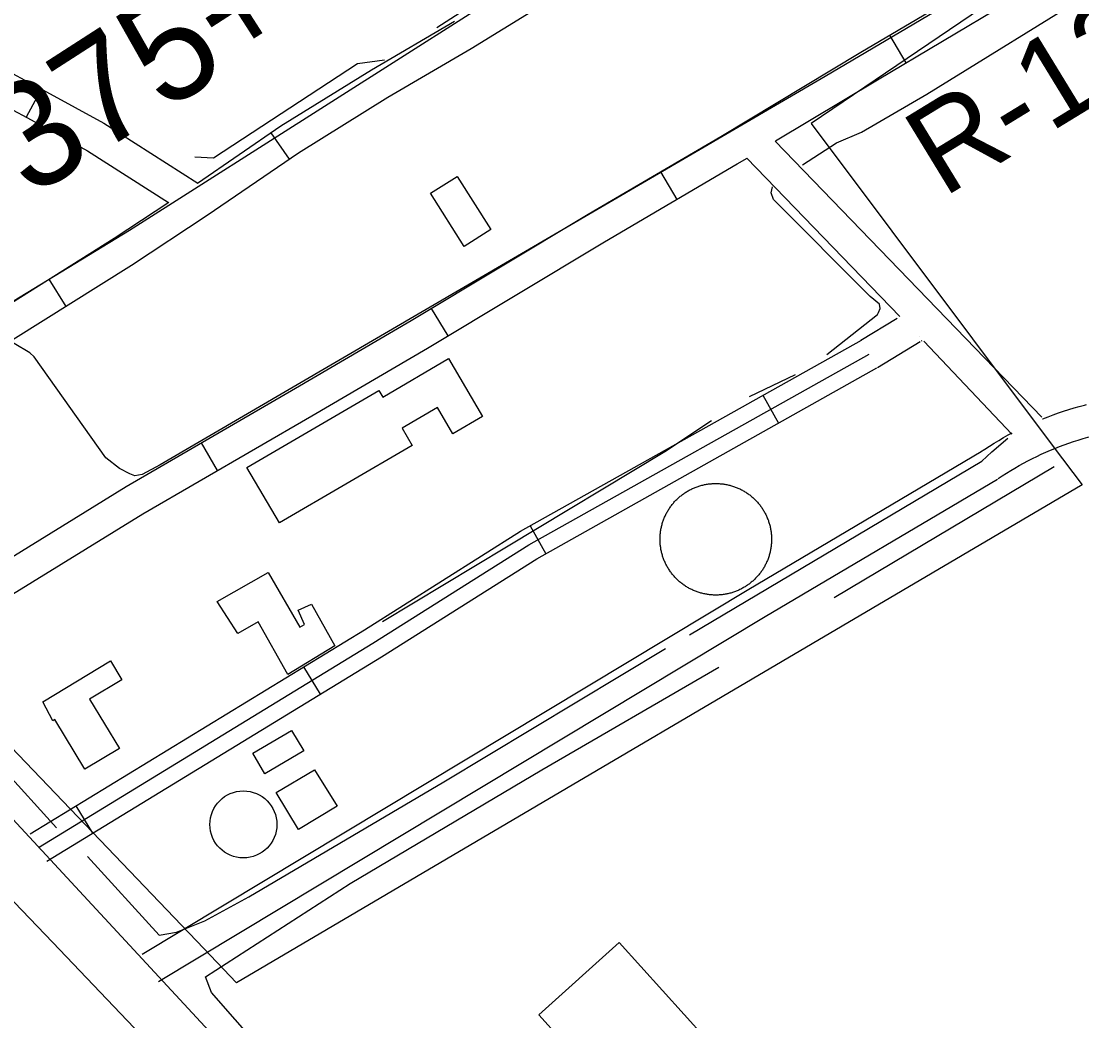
# Model space of a CAD drawing. Extents: x 3568792 to 3606828, y 529143 to 554785.
# Drawn here: x 3577552 to 3578546, y 541496 to 542432 of the extents above; entities that cross this region are included whole.
import ezdxf

# ---------------------------------------------------------------- set-up
doc = ezdxf.new("R2010")
doc.units = 0
for name, color, linetype in [('V-BLDG-OTLN', 7, 'Continuous'), ('V-DOMW-TANK', 7, 'Continuous'), ('V-LEVE-TOET', 7, 'Continuous'), ('V-RIVR-RANG-IDEN', 7, 'Continuous'), ('V-ROAD-CNTR', 7, 'Continuous'), ('V-SITE-OTLN', 7, 'Continuous'), ('V-SURV-IDEN', 7, 'Continuous'), ('V-TOPO-SHOR', 7, 'Continuous')]:
    doc.layers.add(name, color=color, linetype=linetype)

msp = doc.modelspace()

# ---------------------------------------------------------------- linework, layer by layer
at = {"layer": 'V-BLDG-OTLN'}
for points in [[(3577960.42, 542287.1), (3577991.88, 542237.38), (3577966.78, 542221.5), (3577935.27, 542271.31)], [(3577763.1, 542014.12), (3577886.78, 542086.57), (3577890.55, 542080.15), (3577952.19, 542116.28), (3577984.01, 542061.97), (3577956.34, 542045.76), (3577941.78, 542070.6), (3577908.71, 542051.23), (3577918.15, 542035.01), (3577793.67, 541962.57)], [(3577735.49, 541888.66), (3577783.33, 541915.98), (3577812.73, 541864.52), (3577817.39, 541867.18), (3577811.45, 541880.63), (3577823.66, 541886.27), (3577845.73, 541847.18), (3577801.54, 541820.31), (3577773.76, 541869.52), (3577754.62, 541858.59)], [(3577571.93, 541794.84), (3577635.26, 541833.1), (3577645.95, 541815.39), (3577615.8, 541797.18), (3577643.67, 541751.05), (3577611.4, 541731.56), (3577583.27, 541778.13), (3577581.37, 541776.98)], [(3577816.56, 541748.78), (3577780.11, 541727.38), (3577768.88, 541746.51), (3577805.12, 541767.79)], [(3577847.98, 541696.84), (3577811.53, 541674.98), (3577790.76, 541709.62), (3577826.6, 541731.12)], [(3578118.14, 541411.58), (3578037.07, 541501.28), (3578112.23, 541569.21), (3578193.53, 541479.25)]]:
    msp.add_lwpolyline(points, close=True, dxfattribs=at)
at = {"layer": 'V-DOMW-TANK'}
for points in [[(3578155.28, 541925.27), (3578154.91, 541926.1), (3578154.56, 541926.94), (3578154.21, 541927.78), (3578153.88, 541928.64), (3578153.57, 541929.49), (3578153.27, 541930.35), (3578152.99, 541931.22), (3578152.72, 541932.09), (3578152.47, 541932.97), (3578152.23, 541933.85), (3578152.01, 541934.74), (3578151.8, 541935.62), (3578151.61, 541936.52), (3578151.44, 541937.41), (3578151.28, 541938.31), (3578151.13, 541939.21), (3578151, 541940.11), (3578150.89, 541941.02), (3578150.8, 541941.93), (3578150.71, 541942.84), (3578150.65, 541943.75), (3578150.6, 541944.66), (3578150.57, 541945.57), (3578150.55, 541946.48), (3578150.55, 541947.39), (3578150.56, 541948.3), (3578150.6, 541949.22), (3578150.64, 541950.13), (3578150.7, 541951.04), (3578150.78, 541951.95), (3578150.88, 541952.85), (3578150.99, 541953.76), (3578151.11, 541954.66), (3578151.25, 541955.57), (3578151.41, 541956.46), (3578151.58, 541957.36), (3578151.77, 541958.25), (3578151.98, 541959.14), (3578152.2, 541960.03), (3578152.43, 541960.91), (3578152.68, 541961.78), (3578152.95, 541962.66), (3578153.23, 541963.53), (3578153.52, 541964.39), (3578153.84, 541965.25), (3578154.16, 541966.1), (3578154.5, 541966.95), (3578154.86, 541967.79), (3578155.23, 541968.62), (3578155.61, 541969.45), (3578156.01, 541970.27), (3578156.43, 541971.08), (3578156.85, 541971.89), (3578157.29, 541972.69), (3578157.75, 541973.48), (3578158.22, 541974.26), (3578158.7, 541975.03), (3578159.19, 541975.8), (3578159.7, 541976.56), (3578160.23, 541977.3), (3578160.76, 541978.04), (3578161.31, 541978.77), (3578161.87, 541979.49), (3578162.44, 541980.2), (3578163.03, 541980.9), (3578163.62, 541981.59), (3578164.24, 541982.27), (3578164.85, 541982.94), (3578165.49, 541983.59), (3578166.13, 541984.24), (3578166.79, 541984.87), (3578167.46, 541985.5), (3578168.13, 541986.11), (3578168.82, 541986.71), (3578169.52, 541987.29), (3578170.23, 541987.87), (3578170.95, 541988.43), (3578171.67, 541988.98), (3578172.41, 541989.52), (3578173.16, 541990.05), (3578173.91, 541990.56), (3578174.68, 541991.05), (3578175.45, 541991.54), (3578176.23, 541992.01), (3578177.02, 541992.46), (3578177.82, 541992.91), (3578178.62, 541993.34), (3578179.44, 541993.75), (3578180.25, 541994.16), (3578181.08, 541994.54), (3578181.91, 541994.91), (3578182.75, 541995.27), (3578183.6, 541995.61), (3578184.45, 541995.94), (3578185.31, 541996.25), (3578186.17, 541996.55), (3578187.04, 541996.84), (3578187.91, 541997.1), (3578188.79, 541997.36), (3578189.67, 541997.59)], [(3578189.67, 541997.59), (3578190.55, 541997.82), (3578191.44, 541998.02), (3578192.33, 541998.21), (3578193.23, 541998.39), (3578194.13, 541998.55), (3578195.02, 541998.69), (3578195.93, 541998.82), (3578196.84, 541998.93), (3578197.74, 541999.03), (3578198.65, 541999.11), (3578199.56, 541999.18), (3578200.47, 541999.22), (3578201.38, 541999.26), (3578202.3, 541999.27), (3578203.21, 541999.28), (3578204.12, 541999.26), (3578205.03, 541999.23), (3578205.94, 541999.18), (3578206.85, 541999.12), (3578207.76, 541999.04), (3578208.67, 541998.95), (3578209.57, 541998.84), (3578210.48, 541998.71), (3578211.38, 541998.57), (3578212.28, 541998.42), (3578213.18, 541998.24), (3578214.07, 541998.05), (3578214.96, 541997.84), (3578215.84, 541997.63), (3578216.72, 541997.39), (3578217.6, 541997.14), (3578218.47, 541996.88), (3578219.34, 541996.6), (3578220.2, 541996.3), (3578221.06, 541995.99), (3578221.91, 541995.66), (3578222.76, 541995.32), (3578223.6, 541994.97), (3578224.43, 541994.6), (3578225.26, 541994.21), (3578226.08, 541993.82), (3578226.9, 541993.4), (3578227.7, 541992.97), (3578228.5, 541992.53), (3578229.29, 541992.08), (3578230.08, 541991.61), (3578230.85, 541991.13), (3578231.61, 541990.63), (3578232.37, 541990.12), (3578233.12, 541989.6), (3578233.86, 541989.06), (3578234.59, 541988.52), (3578235.31, 541987.96), (3578236.02, 541987.38), (3578236.71, 541986.8), (3578237.4, 541986.2), (3578238.08, 541985.59), (3578238.75, 541984.97), (3578239.41, 541984.33), (3578240.06, 541983.69), (3578240.69, 541983.04), (3578241.31, 541982.37), (3578241.92, 541981.69), (3578242.52, 541981.01), (3578243.11, 541980.31), (3578243.69, 541979.6), (3578244.25, 541978.88), (3578244.8, 541978.15), (3578245.33, 541977.42), (3578245.86, 541976.67), (3578246.37, 541975.91), (3578246.87, 541975.15), (3578247.35, 541974.38), (3578247.82, 541973.59), (3578248.28, 541972.81), (3578248.72, 541972.01), (3578249.15, 541971.2), (3578249.57, 541970.39), (3578249.97, 541969.57), (3578250.36, 541968.74), (3578250.73, 541967.91), (3578251.08, 541967.07), (3578251.43, 541966.23), (3578251.76, 541965.37), (3578252.07, 541964.52), (3578252.37, 541963.66), (3578252.65, 541962.79), (3578252.92, 541961.92), (3578253.17, 541961.04), (3578253.41, 541960.16), (3578253.63, 541959.27), (3578253.84, 541958.39), (3578254.03, 541957.49), (3578254.2, 541956.6), (3578254.36, 541955.7), (3578254.51, 541954.8), (3578254.63, 541953.9), (3578254.75, 541952.99), (3578254.84, 541952.08), (3578254.93, 541951.17)], [(3578254.93, 541951.17), (3578254.99, 541950.26), (3578255.04, 541949.35), (3578255.07, 541948.44), (3578255.09, 541947.53), (3578255.09, 541946.62), (3578255.08, 541945.7), (3578255.04, 541944.79), (3578255, 541943.88), (3578254.94, 541942.97), (3578254.86, 541942.06), (3578254.77, 541941.16), (3578254.65, 541940.25), (3578254.53, 541939.35), (3578254.38, 541938.45), (3578254.23, 541937.55), (3578254.06, 541936.65), (3578253.87, 541935.76), (3578253.66, 541934.87), (3578253.44, 541933.98), (3578253.21, 541933.1), (3578252.96, 541932.23), (3578252.69, 541931.35), (3578252.41, 541930.48), (3578252.12, 541929.62), (3578251.8, 541928.76), (3578251.48, 541927.91), (3578251.14, 541927.07), (3578250.78, 541926.22), (3578250.41, 541925.39), (3578250.03, 541924.56), (3578249.63, 541923.74), (3578249.22, 541922.93), (3578248.79, 541922.12), (3578248.35, 541921.33), (3578247.89, 541920.54), (3578247.42, 541919.75), (3578246.94, 541918.98), (3578246.45, 541918.21), (3578245.94, 541917.45), (3578245.41, 541916.71), (3578244.88, 541915.97), (3578244.33, 541915.24), (3578243.77, 541914.52), (3578243.2, 541913.81), (3578242.61, 541913.11), (3578242.02, 541912.42), (3578241.41, 541911.74), (3578240.78, 541911.07), (3578240.15, 541910.42), (3578239.51, 541909.77), (3578238.85, 541909.14), (3578238.18, 541908.51), (3578237.51, 541907.9), (3578236.82, 541907.3), (3578236.12, 541906.71), (3578235.41, 541906.14), (3578234.69, 541905.58), (3578233.97, 541905.03), (3578233.23, 541904.49), (3578232.48, 541903.96)], [(3578232.48, 541903.96), (3578231.73, 541903.45), (3578230.96, 541902.96), (3578230.19, 541902.47), (3578229.41, 541902), (3578228.62, 541901.54), (3578227.82, 541901.1), (3578227.02, 541900.67), (3578226.2, 541900.26), (3578225.39, 541899.85), (3578224.56, 541899.47), (3578223.73, 541899.1), (3578222.88, 541898.74), (3578222.04, 541898.4), (3578221.19, 541898.07), (3578220.33, 541897.76), (3578219.47, 541897.46), (3578218.6, 541897.17), (3578217.73, 541896.91), (3578216.85, 541896.65), (3578215.97, 541896.42), (3578215.09, 541896.2), (3578214.2, 541895.99), (3578213.31, 541895.8), (3578212.41, 541895.62), (3578211.52, 541895.46), (3578210.62, 541895.32), (3578209.71, 541895.19), (3578208.81, 541895.08), (3578207.9, 541894.98), (3578206.99, 541894.9), (3578206.08, 541894.83), (3578205.17, 541894.79), (3578204.26, 541894.75), (3578203.34, 541894.74), (3578202.43, 541894.73), (3578201.52, 541894.75), (3578200.61, 541894.78), (3578199.7, 541894.83), (3578198.79, 541894.89), (3578197.88, 541894.97), (3578196.97, 541895.06), (3578196.07, 541895.17), (3578195.16, 541895.3), (3578194.26, 541895.44), (3578193.36, 541895.6), (3578192.46, 541895.77), (3578191.58, 541895.96), (3578190.68, 541896.16), (3578189.8, 541896.38), (3578188.92, 541896.62), (3578188.04, 541896.87), (3578187.17, 541897.13), (3578186.3, 541897.41), (3578185.44, 541897.71), (3578184.58, 541898.02), (3578183.73, 541898.34), (3578182.88, 541898.69), (3578182.04, 541899.04), (3578181.21, 541899.41), (3578180.38, 541899.8), (3578179.56, 541900.2), (3578178.75, 541900.61), (3578177.94, 541901.04), (3578177.14, 541901.48), (3578176.35, 541901.93), (3578175.57, 541902.4), (3578174.79, 541902.88), (3578174.03, 541903.38), (3578173.27, 541903.89), (3578172.52, 541904.41), (3578171.78, 541904.95), (3578171.05, 541905.49), (3578170.33, 541906.05), (3578169.62, 541906.63), (3578168.93, 541907.21), (3578168.23, 541907.81), (3578167.56, 541908.42), (3578166.89, 541909.04), (3578166.23, 541909.68), (3578165.58, 541910.32), (3578164.95, 541910.97), (3578164.33, 541911.64), (3578163.72, 541912.32), (3578163.12, 541913.01), (3578162.53, 541913.7), (3578161.95, 541914.41), (3578161.39, 541915.13), (3578160.84, 541915.86), (3578160.31, 541916.59), (3578159.78, 541917.34), (3578159.27, 541918.1), (3578158.77, 541918.86), (3578158.29, 541919.63), (3578157.82, 541920.42), (3578157.36, 541921.2), (3578156.92, 541922), (3578156.49, 541922.81), (3578156.07, 541923.62), (3578155.67, 541924.44), (3578155.28, 541925.27)]]:
    msp.add_lwpolyline(points, dxfattribs=at)
msp.add_circle((3577759.93, 541679.8), 31.4, dxfattribs=at)
at = {"layer": 'V-LEVE-TOET'}
msp.add_lwpolyline([(3576987.46, 542348.99), (3577016.12, 542257.04), (3577047.51, 542175.57), (3577078, 542105.47), (3577099.38, 542062.22), (3577125.32, 542027.62), (3577169.91, 541978.92), (3577228.16, 541922.47), (3577303.71, 541848.72), (3577382.44, 541776.33), (3577436.14, 541727.17), (3577508.49, 541644.77), (3577581.3, 541569.2), (3577663.67, 541482.71)], dxfattribs=at)
at = {"layer": 'V-ROAD-CNTR'}
for p, q in [((3578365.69, 542419.27), (3578380.99, 542393.47)), ((3577570.61, 542368.95), (3577556.46, 542342.5)), ((3577785.77, 542327.91), (3577802.74, 542303.17)), ((3578150.98, 542291.38), (3578166.14, 542265.49)), ((3577577.57, 542190.71), (3577593.5, 542165.29)), ((3577936.13, 542163.22), (3577951.59, 542137.51)), ((3578246.99, 542081.96), (3578261.67, 542055.79)), ((3577720.44, 542037.28), (3577735.49, 542011.34)), ((3578028.93, 541959.69), (3578043.61, 541933.52)), ((3577816.2, 541827.36), (3577831.83, 541801.74)), ((3577602.78, 541697.17), (3577618.4, 541671.56))]:
    msp.add_line(p, q, dxfattribs=at)
for points in [[(3578977.03, 542777.33), (3578305.25, 542380.61), (3577681.8, 542016.63), (3577665.16, 542007.74), (3577658.16, 542006.61), (3577653.43, 542008.36), (3577643.92, 542013.25), (3577630.98, 542023.21), (3577563.7, 542117.95), (3577559.84, 542121.6), (3577545.07, 542130.57), (3577533.25, 542134), (3577518.7, 542134.54), (3577479.83, 542133.01)], [(3577342.46, 542494.29), (3577470.57, 542422.47), (3577575.31, 542366.44), (3577629.13, 542336.99), (3577717.13, 542280.83)], [(3577261.33, 541984.17), (3577315.83, 542026.79), (3577355.86, 542054.61), (3577403.79, 542084.98), (3577653.28, 542236.68), (3578032.53, 542478.18)], [(3577398.77, 541844.48), (3577419.66, 541856.71), (3577436.87, 541866.95), (3577519.78, 541916.31), (3577650.21, 541996.53), (3577808.96, 542088.65), (3577917.33, 542151.91), (3578083.23, 542251.68), (3578207.66, 542324.58), (3578338.88, 542403.38), (3578461.17, 542475.9)], [(3577276.45, 541964.49), (3577313.19, 541986.35), (3577334.18, 541998.84), (3577436.43, 542066.38), (3577543.85, 542134.17), (3577655.17, 542203.95), (3577726.08, 542250.59), (3577811.61, 542309.26), (3577895.46, 542361.37), (3577973.38, 542406.91), (3578067.4, 542464.85)], [(3577327.27, 542468.41), (3577456.16, 542396.16), (3577561.03, 542340.05), (3577613.85, 542311.15), (3577689.83, 542262.66)], [(3576972.65, 542455.3), (3577001.09, 542392.32), (3577017.73, 542349.64), (3577032.29, 542314.41), (3577044.43, 542281.92), (3577053.41, 542262), (3577069.81, 542228.23), (3577080.79, 542203.68), (3577096.02, 542178.31), (3577110.18, 542157.6), (3577150.03, 542106.18), (3577221.61, 542026.09), (3577464.93, 541769.25), (3577723.85, 541490.34), (3577944.03, 541256.31), (3578120.46, 541062.35), (3578156.66, 541024.43)], [(3578258.78, 542320.28), (3578354.26, 542377.62), (3578476.27, 542449.97)], [(3577716.82, 542280.62), (3577795.2, 542334.38), (3577879.97, 542387.06), (3577957.93, 542432.63)], [(3578508.39, 542061.53), (3578258.43, 542320.07)], [(3577413.92, 541818.59), (3577434.9, 541830.87), (3577452.21, 541841.17), (3577535.32, 541890.64), (3577665.6, 541970.78), (3577824.06, 542062.72), (3577932.63, 542126.11), (3578098.54, 542225.89), (3578222.96, 542298.78), (3578232.13, 542304.28)], [(3578375.45, 542155.88), (3578232.03, 542304.22)], [(3577261.11, 541990.28), (3577297.84, 542012.13), (3577318.23, 542024.27), (3577420.16, 542091.59), (3577527.87, 542159.57), (3577638.96, 542229.2), (3577690.02, 542262.78)], [(3578372.86, 542154.04), (3578338.81, 542133.43)], [(3577560.09, 541671.13), (3577873.5, 541862.3), (3578019.83, 541954.59), (3578339.25, 542133.69)], [(3578393.45, 542137.26), (3578393.38, 542137.33)], [(3578394.37, 542131.99), (3578354.35, 542107.77)], [(3578396.03, 542132.99), (3578395.21, 542132.5)], [(3578480.41, 542045.59), (3578397.78, 542132.76)], [(3577567.9, 541658.33), (3577881.4, 541849.56), (3578027.51, 541941.69), (3578346.58, 542120.6)], [(3577575.71, 541645.52), (3577889.31, 541836.81), (3578035.18, 541928.8), (3578353.92, 542107.52)], [(3578509.1, 542059.85), (3578509.53, 542060.02), (3578514.31, 542061.9), (3578519.12, 542063.7), (3578523.96, 542065.42), (3578528.82, 542067.06), (3578533.71, 542068.62), (3578538.63, 542070.11), (3578543.57, 542071.51), (3578548.49, 542072.81), (3578550.4, 542073.3)], [(3578450.83, 542028.8), (3578455, 542031.58), (3578459.32, 542034.35), (3578463.69, 542037.05), (3578468.09, 542039.68), (3578472.54, 542042.24), (3578477.04, 542044.73), (3578480.59, 542046.62)], [(3578467.45, 542003.83), (3578471.42, 542006.47), (3578475.33, 542008.98), (3578479.27, 542011.42), (3578483.26, 542013.8), (3578487.28, 542016.11), (3578491.34, 542018.36), (3578495.44, 542020.54), (3578499.58, 542022.66), (3578503.74, 542024.7), (3578507.94, 542026.68), (3578512.18, 542028.59), (3578516.44, 542030.42), (3578520.73, 542032.19), (3578525.05, 542033.89), (3578529.4, 542035.52), (3578533.78, 542037.07), (3578538.18, 542038.56), (3578542.6, 542039.97), (3578547.05, 542041.31), (3578551.51, 542042.58), (3578556.03, 542043.78), (3578557.78, 542044.22)], [(3577665.01, 541558.24), (3578233.68, 541900.41), (3578451.5, 542029.22)], [(3577680.48, 541532.54), (3578249.05, 541874.64), (3578466.78, 542003.4)]]:
    msp.add_lwpolyline(points, dxfattribs=at)
at = {"layer": 'V-SITE-OTLN'}
msp.add_lwpolyline([(3579384.21, 545786.4), (3579538.35, 545657.02), (3579549.82, 545647.39), (3580635.21, 544735.34), (3580116.18, 543942.98), (3579501.63, 543200.57), (3579362.66, 543061.64), (3579330.38, 543039.78), (3578532.17, 542499.21), (3578292.18, 542336.68), (3578519.22, 542033.85), (3578546.14, 541997.94), (3577753.6, 541531.3), (3577722.73, 541563.54), (3577444.54, 541854.06), (3577305.52, 541999.24), (3577161, 542150.16), (3577019.93, 542441.12), (3576823.41, 542760.84)], dxfattribs=at)
at = {"layer": 'V-TOPO-SHOR'}
for p, q in [((3578234.44, 542080.68), (3578277.51, 542101.29)), ((3578313.67, 541892.35), (3578519.87, 542015.11)), ((3577533.73, 541732.72), (3577584.61, 541676.78)), ((3577613.94, 541649.72), (3577681.06, 541576.2))]:
    msp.add_line(p, q, dxfattribs=at)
for points in [[(3578283.96, 542297.84), (3578316.04, 542318.45), (3578339.4, 542328.52), (3578400.8, 542364.25), (3578561.64, 542463.64), (3578716.06, 542551.58), (3578897.05, 542659.68), (3578972.65, 542701.82)], [(3577941.28, 542426.64), (3578116.31, 542539.32), (3578161.22, 542567.72)], [(3577714.46, 542305.27), (3577731.87, 542304.34), (3577867.05, 542392.75), (3577892.25, 542396.41)], [(3578306.84, 542120.06), (3578354.5, 542157.62), (3578355.41, 542159.46), (3578356.79, 542163.12), (3578356.33, 542167.25), (3578347.62, 542174.58), (3578256.92, 542265.31), (3578254.63, 542271.73), (3578256.01, 542277.22)], [(3577890.32, 541869.98), (3578006.71, 541940.06), (3578155.17, 542029.37), (3578198.7, 542058.23)], [(3578178.07, 541857.6), (3578452.25, 542020.3), (3578461.43, 542029.01), (3578476.56, 542041.85)], [(3577681.06, 541576.2), (3577697.1, 541578.94), (3577723.69, 541589.48), (3577764.96, 541611.94), (3577947.9, 541719.65), (3578155.6, 541844.77)], [(3577724.41, 541536.93), (3577860.04, 541624.41), (3578039.66, 541731.13), (3578205.53, 541827.32)], [(3578593.88, 540011.98), (3578477.95, 540330.63), (3578363.39, 540652.94), (3578293.74, 540846.88), (3578279.08, 540878.98), (3578264.41, 540914.74), (3578247.92, 540948.21), (3578230.96, 540972.05), (3578216.29, 540993.6), (3578190.62, 541019.28), (3578091.15, 541124.74), (3577952.73, 541276.51), (3577798.71, 541443.88), (3577729.91, 541522.25), (3577724.41, 541536.93)]]:
    msp.add_lwpolyline(points, dxfattribs=at)

# ---------------------------------------------------------------- texts
at = {"layer": 'V-RIVR-RANG-IDEN'}
msp.add_text('R-125.2', height=83, rotation=31.43975, dxfattribs=at).set_placement((3578416.06, 542266.61))
at = {"layer": 'V-SURV-IDEN'}
msp.add_text('5375+01.9', height=100, rotation=32.76056, dxfattribs=at).set_placement((3577497.78, 542225.92))

doc.saveas('drawing.dxf')
